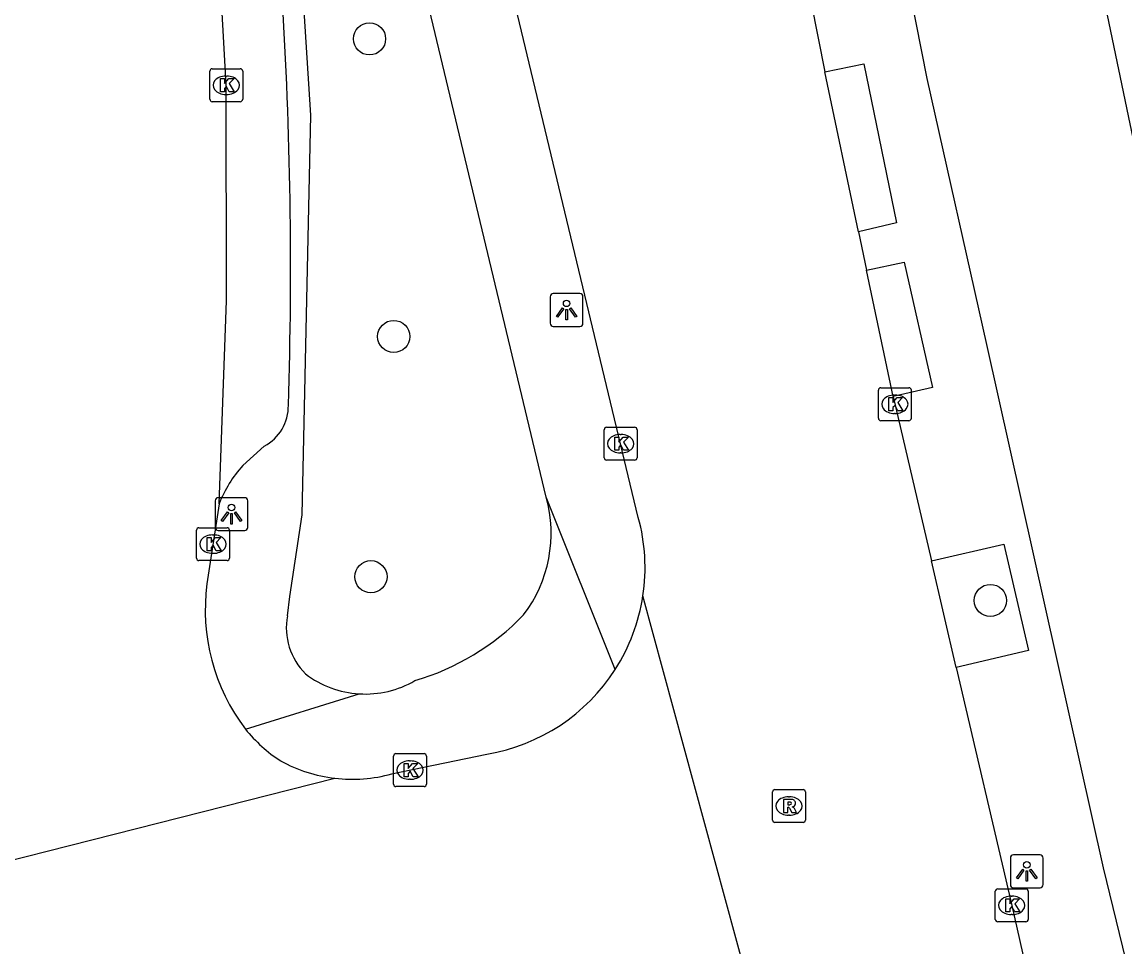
# Model space of a CAD drawing. Extents: x 162990 to 165007, y 383433 to 384336.
# Drawn here: x 164263.9 to 164297.42, y 384138.06 to 384166.18 of the extents above; entities that cross this region are included whole.
import ezdxf

# ---------------------------------------------------------------- set-up
doc = ezdxf.new("R2010")
doc.units = 0
for name, color, linetype in [('IMGEO_Boom', 7, 'Continuous'), ('IMGEO_Kolk', 7, 'Continuous'), ('IMGEO_Lichtpunt', 7, 'Continuous'), ('IMGEO_Pand', 7, 'Continuous'), ('IMGEO_Rijbaan_lokaal_open', 7, 'Continuous'), ('IMGEO_Rioolput', 7, 'Continuous'), ('IMGEO_Voetpad_open', 7, 'Continuous')]:
    doc.layers.add(name, color=color, linetype=linetype)

msp = doc.modelspace()

# ---------------------------------------------------------------- linework, layer by layer
at = {"layer": 'IMGEO_Boom'}
for centre in [(164274.459, 384165.668), (164275.194, 384156.621), (164274.501, 384149.317), (164293.331, 384148.596)]:
    msp.add_circle(centre, 0.489, dxfattribs=at)
at = {"layer": 'IMGEO_Kolk'}
for p, q in [((164269.602, 384163.833), (164269.602, 384164.685)), ((164269.677, 384164.759), (164270.529, 384164.759)), ((164270.09, 384164.539), (164270.115, 384164.539)), ((164270.603, 384164.685), (164270.603, 384163.833)), ((164270.113, 384163.979), (164270.088, 384163.979)), ((164270.529, 384163.759), (164269.677, 384163.759)), ((164289.927, 384154.135), (164289.927, 384154.987)), ((164290.002, 384155.061), (164290.854, 384155.061)), ((164290.415, 384154.841), (164290.44, 384154.841)), ((164290.928, 384154.987), (164290.928, 384154.135)), ((164290.854, 384154.061), (164290.002, 384154.061)), ((164290.438, 384154.281), (164290.413, 384154.281)), ((164281.59, 384152.935), (164281.59, 384153.787)), ((164281.665, 384153.861), (164282.517, 384153.861)), ((164282.591, 384153.787), (164282.591, 384152.935)), ((164282.078, 384153.641), (164282.103, 384153.641)), ((164282.101, 384153.081), (164282.076, 384153.081)), ((164282.517, 384152.861), (164281.665, 384152.861)), ((164269.199, 384149.882), (164269.199, 384150.734)), ((164269.274, 384150.808), (164270.126, 384150.808)), ((164270.2, 384150.734), (164270.2, 384149.882)), ((164269.687, 384150.588), (164269.712, 384150.588)), ((164270.126, 384149.808), (164269.274, 384149.808)), ((164269.71, 384150.028), (164269.685, 384150.028)), ((164275.187, 384143.012), (164275.187, 384143.864)), ((164275.262, 384143.938), (164276.114, 384143.938)), ((164275.675, 384143.718), (164275.7, 384143.718)), ((164276.188, 384143.864), (164276.188, 384143.012)), ((164275.698, 384143.158), (164275.673, 384143.158)), ((164276.114, 384142.938), (164275.262, 384142.938)), ((164293.48, 384138.901), (164293.48, 384139.753)), ((164293.555, 384139.827), (164294.407, 384139.827)), ((164294.481, 384139.753), (164294.481, 384138.901)), ((164293.968, 384139.607), (164293.993, 384139.607)), ((164293.991, 384139.047), (164293.966, 384139.047)), ((164294.407, 384138.827), (164293.555, 384138.827))]:
    msp.add_line(p, q, dxfattribs=at)
for points in [[(164269.602, 384163.833), (164269.602, 384164.685)], [(164269.677, 384164.759), (164270.529, 384164.759)], [(164269.923, 384164.459), (164270.046, 384164.459), (164270.046, 384164.308), (164270.176, 384164.459), (164270.34, 384164.459), (164270.194, 384164.308), (164270.347, 384164.059), (164270.195, 384164.059), (164270.11, 384164.223), (164270.046, 384164.156), (164270.046, 384164.059), (164269.923, 384164.059), (164269.923, 384164.459)], [(164270.603, 384164.685), (164270.603, 384163.833)], [(164270.529, 384163.759), (164269.677, 384163.759)], [(164289.927, 384154.135), (164289.927, 384154.987)], [(164290.002, 384155.061), (164290.854, 384155.061)], [(164290.248, 384154.761), (164290.371, 384154.761), (164290.371, 384154.61), (164290.501, 384154.761), (164290.665, 384154.761), (164290.519, 384154.61), (164290.672, 384154.361), (164290.52, 384154.361), (164290.435, 384154.525), (164290.371, 384154.458), (164290.371, 384154.361), (164290.248, 384154.361), (164290.248, 384154.761)], [(164290.928, 384154.987), (164290.928, 384154.135)], [(164290.854, 384154.061), (164290.002, 384154.061)], [(164281.59, 384152.935), (164281.59, 384153.787)], [(164281.665, 384153.861), (164282.517, 384153.861)], [(164282.591, 384153.787), (164282.591, 384152.935)], [(164281.911, 384153.561), (164282.034, 384153.561), (164282.034, 384153.41), (164282.164, 384153.561), (164282.328, 384153.561), (164282.182, 384153.41), (164282.335, 384153.161), (164282.183, 384153.161), (164282.098, 384153.325), (164282.034, 384153.258), (164282.034, 384153.161), (164281.911, 384153.161), (164281.911, 384153.561)], [(164282.517, 384152.861), (164281.665, 384152.861)], [(164269.199, 384149.882), (164269.199, 384150.734)], [(164269.274, 384150.808), (164270.126, 384150.808)], [(164270.2, 384150.734), (164270.2, 384149.882)], [(164269.52, 384150.508), (164269.643, 384150.508), (164269.643, 384150.357), (164269.773, 384150.508), (164269.937, 384150.508), (164269.791, 384150.357), (164269.944, 384150.108), (164269.792, 384150.108), (164269.707, 384150.272), (164269.643, 384150.205), (164269.643, 384150.108), (164269.52, 384150.108), (164269.52, 384150.508)], [(164270.126, 384149.808), (164269.274, 384149.808)], [(164275.187, 384143.012), (164275.187, 384143.864)], [(164275.262, 384143.938), (164276.114, 384143.938)], [(164276.188, 384143.864), (164276.188, 384143.012)], [(164275.508, 384143.638), (164275.631, 384143.638), (164275.631, 384143.487), (164275.761, 384143.638), (164275.925, 384143.638), (164275.779, 384143.487), (164275.932, 384143.238), (164275.78, 384143.238), (164275.695, 384143.402), (164275.631, 384143.335), (164275.631, 384143.238), (164275.508, 384143.238), (164275.508, 384143.638)], [(164276.114, 384142.938), (164275.262, 384142.938)], [(164293.48, 384138.901), (164293.48, 384139.753)], [(164293.555, 384139.827), (164294.407, 384139.827)], [(164294.481, 384139.753), (164294.481, 384138.901)], [(164293.801, 384139.527), (164293.924, 384139.527), (164293.924, 384139.376), (164294.054, 384139.527), (164294.218, 384139.527), (164294.072, 384139.376), (164294.225, 384139.127), (164294.073, 384139.127), (164293.988, 384139.291), (164293.924, 384139.224), (164293.924, 384139.127), (164293.801, 384139.127), (164293.801, 384139.527)], [(164294.407, 384138.827), (164293.555, 384138.827)]]:
    msp.add_lwpolyline(points, dxfattribs=at)
for centre, start, end in [((164269.679, 384164.683), 91.552, 178.448), ((164269.679, 384164.683), 91.552, 178.448), ((164270.527, 384164.683), 1.552, 88.448), ((164270.527, 384164.683), 1.552, 88.448), ((164269.679, 384163.835), 181.552, 268.448), ((164269.679, 384163.835), 181.552, 268.448), ((164270.527, 384163.835), 271.552, 358.448), ((164270.527, 384163.835), 271.552, 358.448), ((164290.004, 384154.985), 91.552, 178.448), ((164290.004, 384154.985), 91.552, 178.448), ((164290.852, 384154.985), 1.552, 88.448), ((164290.852, 384154.985), 1.552, 88.448), ((164290.004, 384154.137), 181.552, 268.448), ((164290.004, 384154.137), 181.552, 268.448), ((164290.852, 384154.137), 271.552, 358.448), ((164290.852, 384154.137), 271.552, 358.448), ((164281.667, 384153.785), 91.552, 178.448), ((164281.667, 384153.785), 91.552, 178.448), ((164282.515, 384153.785), 1.552, 88.448), ((164282.515, 384153.785), 1.552, 88.448), ((164281.667, 384152.937), 181.552, 268.448), ((164281.667, 384152.937), 181.552, 268.448), ((164282.515, 384152.937), 271.552, 358.448), ((164282.515, 384152.937), 271.552, 358.448), ((164269.276, 384150.732), 91.552, 178.448), ((164269.276, 384150.732), 91.552, 178.448), ((164270.124, 384150.732), 1.552, 88.448), ((164270.124, 384150.732), 1.552, 88.448), ((164269.276, 384149.884), 181.552, 268.448), ((164269.276, 384149.884), 181.552, 268.448), ((164270.124, 384149.884), 271.552, 358.448), ((164270.124, 384149.884), 271.552, 358.448), ((164275.264, 384143.862), 91.552, 178.448), ((164275.264, 384143.862), 91.552, 178.448), ((164276.112, 384143.862), 1.552, 88.448), ((164276.112, 384143.862), 1.552, 88.448), ((164275.264, 384143.014), 181.552, 268.448), ((164275.264, 384143.014), 181.552, 268.448), ((164276.112, 384143.014), 271.552, 358.448), ((164276.112, 384143.014), 271.552, 358.448), ((164293.557, 384139.751), 91.552, 178.448), ((164293.557, 384139.751), 91.552, 178.448), ((164294.405, 384139.751), 1.552, 88.448), ((164294.405, 384139.751), 1.552, 88.448), ((164293.557, 384138.903), 181.552, 268.448), ((164293.557, 384138.903), 181.552, 268.448), ((164294.405, 384138.903), 271.552, 358.448), ((164294.405, 384138.903), 271.552, 358.448)]:
    msp.add_arc(centre, 0.0765, start, end, dxfattribs=at)
for centre, major_axis, ratio, start_param, end_param in [((164270.089, 384164.259), (-0.387, 0.002), 0.722429, 4.712389, 7.853982), ((164270.114, 384164.259), (-0.39, 0.002), 0.717154, 1.570796, 4.712389), ((164290.414, 384154.561), (-0.387, 0.002), 0.722429, 4.712389, 7.853982), ((164290.439, 384154.561), (-0.39, 0.002), 0.717154, 1.570796, 4.712389), ((164282.077, 384153.361), (-0.387, 0.002), 0.722429, 4.712389, 7.853982), ((164282.102, 384153.361), (-0.39, 0.002), 0.717154, 1.570796, 4.712389), ((164269.686, 384150.308), (-0.387, 0.002), 0.722429, 4.712389, 7.853982), ((164269.711, 384150.308), (-0.39, 0.002), 0.717154, 1.570796, 4.712389), ((164275.674, 384143.438), (-0.387, 0.002), 0.722429, 4.712389, 7.853982), ((164275.699, 384143.438), (-0.39, 0.002), 0.717154, 1.570796, 4.712389), ((164293.967, 384139.327), (-0.387, 0.002), 0.722429, 4.712389, 7.853982), ((164293.992, 384139.327), (-0.39, 0.002), 0.717154, 1.570796, 4.712389)]:
    msp.add_ellipse(centre, major_axis=major_axis, ratio=ratio, start_param=start_param, end_param=end_param, dxfattribs=at)
at = {"layer": 'IMGEO_Lichtpunt'}
for p, q in [((164279.95, 384157.83), (164279.95, 384157.023)), ((164279.95, 384157.83), (164279.95, 384157.023)), ((164280.852, 384157.925), (164280.044, 384157.925)), ((164280.852, 384157.925), (164280.044, 384157.925)), ((164280.946, 384157.023), (164280.946, 384157.83)), ((164280.946, 384157.023), (164280.946, 384157.83)), ((164280.044, 384156.929), (164280.852, 384156.929)), ((164280.044, 384156.929), (164280.852, 384156.929)), ((164270.666, 384151.719), (164269.858, 384151.719)), ((164270.666, 384151.719), (164269.858, 384151.719)), ((164269.764, 384151.624), (164269.764, 384150.817)), ((164269.764, 384151.624), (164269.764, 384150.817)), ((164270.76, 384150.817), (164270.76, 384151.624)), ((164270.76, 384150.817), (164270.76, 384151.624)), ((164269.858, 384150.723), (164270.666, 384150.723)), ((164269.858, 384150.723), (164270.666, 384150.723)), ((164293.939, 384140.763), (164293.939, 384139.956)), ((164293.939, 384140.763), (164293.939, 384139.956)), ((164294.841, 384140.858), (164294.033, 384140.858)), ((164294.841, 384140.858), (164294.033, 384140.858)), ((164294.935, 384139.956), (164294.935, 384140.763)), ((164294.935, 384139.956), (164294.935, 384140.763)), ((164294.033, 384139.862), (164294.841, 384139.862)), ((164294.033, 384139.862), (164294.841, 384139.862))]:
    msp.add_line(p, q, dxfattribs=at)
for points in [[(164280.324, 384157.494), (164280.363, 384157.466), (164280.175, 384157.204), (164280.137, 384157.231), (164280.324, 384157.494)], [(164280.426, 384157.446), (164280.473, 384157.446), (164280.473, 384157.124), (164280.426, 384157.124), (164280.426, 384157.446)], [(164280.536, 384157.466), (164280.574, 384157.493), (164280.761, 384157.231), (164280.722, 384157.203), (164280.536, 384157.466)], [(164270.138, 384151.288), (164270.177, 384151.26), (164269.989, 384150.998), (164269.951, 384151.025), (164270.138, 384151.288)], [(164270.24, 384151.24), (164270.287, 384151.24), (164270.287, 384150.918), (164270.24, 384150.918), (164270.24, 384151.24)], [(164270.35, 384151.26), (164270.388, 384151.287), (164270.575, 384151.025), (164270.536, 384150.997), (164270.35, 384151.26)], [(164294.313, 384140.427), (164294.352, 384140.399), (164294.164, 384140.137), (164294.126, 384140.164), (164294.313, 384140.427)], [(164294.415, 384140.379), (164294.462, 384140.379), (164294.462, 384140.057), (164294.415, 384140.057), (164294.415, 384140.379)], [(164294.525, 384140.399), (164294.563, 384140.426), (164294.75, 384140.164), (164294.711, 384140.136), (164294.525, 384140.399)]]:
    msp.add_lwpolyline(points, dxfattribs=at)
for centre in [(164280.449, 384157.628), (164270.263, 384151.422), (164294.438, 384140.561)]:
    msp.add_circle(centre, 0.0994, dxfattribs=at)
for centre, start, end in [((164280.044, 384157.83), 90, 180), ((164280.044, 384157.83), 90, 180), ((164280.852, 384157.83), 0, 90), ((164280.852, 384157.83), 0, 90), ((164280.044, 384157.023), 180, 270), ((164280.044, 384157.023), 180, 270), ((164280.852, 384157.023), 270, 0), ((164280.852, 384157.023), 270, 360), ((164269.858, 384151.624), 90, 180), ((164269.858, 384151.624), 90, 180), ((164270.666, 384151.624), 0, 90), ((164270.666, 384151.624), 0, 90), ((164269.858, 384150.817), 180, 270), ((164269.858, 384150.817), 180, 270), ((164270.666, 384150.817), 270, 0), ((164270.666, 384150.817), 270, 360), ((164294.033, 384140.763), 90, 180), ((164294.033, 384140.763), 90, 180), ((164294.841, 384140.763), 0, 90), ((164294.841, 384140.763), 0, 90), ((164294.033, 384139.956), 180, 270), ((164294.033, 384139.956), 180, 270), ((164294.841, 384139.956), 270, 0), ((164294.841, 384139.956), 270, 360)]:
    msp.add_arc(centre, 0.0946, start, end, dxfattribs=at)
at = {"layer": 'IMGEO_Pand'}
msp.add_lwpolyline([(164305.282, 384126.16), (164296.446, 384168.542)], dxfattribs=at)
at = {"layer": 'IMGEO_Rijbaan_lokaal_open'}
for points in [[(164282.629, 384151.118), (164271.917, 384195.775), (164264.967, 384221.376)], [(164269.886, 384151.534), (164270.113, 384157.7), (164270.102, 384164.282), (164269.805, 384169.553), (164269.268, 384174.387), (164268.238, 384180.741)], [(164285.193, 384180.381), (164288.3, 384164.665)], [(164289.321, 384159.803), (164288.3, 384164.665)], [(164289.321, 384159.803), (164289.565, 384158.641)], [(164290.373, 384154.797), (164289.565, 384158.641)], [(164290.373, 384154.797), (164291.539, 384149.798)], [(164269.886, 384151.534), (164269.516, 384149.102)], [(164292.295, 384146.556), (164291.539, 384149.798)], [(164287.477, 384131.405), (164282.769, 384148.733)], [(164292.295, 384146.556), (164293.981, 384139.327), (164295.367, 384133.159)], [(164275.131, 384143.322), (164278.024, 384143.927)], [(164255.268, 384138.596), (164273.406, 384143.192)]]:
    msp.add_lwpolyline(points, dxfattribs=at)
for centre, radius, start, end in [((164277.074, 384149.595), 5.76, 351.3905, 15.3283), ((164275.46, 384148.314), 5.996, 172.4464, 217.2322), ((164277.076, 384149.602), 5.759, 327.3888, 351.325), ((164277.088, 384149.597), 5.747, 279.3791, 327.3686), ((164274.253, 384147.552), 4.576, 218.7818, 236.943), ((164273.929, 384147.687), 4.526, 241.3172, 263.3625), ((164273.934, 384147.696), 4.535, 263.3139, 285.3057)]:
    msp.add_arc(centre, radius, start, end, dxfattribs=at)
at = {"layer": 'IMGEO_Rioolput'}
for p, q in [((164286.709, 384141.921), (164286.709, 384142.773)), ((164286.784, 384142.847), (164287.636, 384142.847)), ((164287.71, 384142.773), (164287.71, 384141.921)), ((164287.197, 384142.627), (164287.222, 384142.627)), ((164287.22, 384142.067), (164287.195, 384142.067)), ((164287.636, 384141.847), (164286.784, 384141.847))]:
    msp.add_line(p, q, dxfattribs=at)
for points in [[(164286.709, 384141.921), (164286.709, 384142.773)], [(164286.784, 384142.847), (164287.636, 384142.847)], [(164287.71, 384142.773), (164287.71, 384141.921)], [(164287.298, 384142.545), (164287.046, 384142.547), (164287.046, 384142.147)], [(164287.224, 384142.466), (164287.17, 384142.466), (164287.17, 384142.385)], [(164287.17, 384142.385), (164287.222, 384142.385)], [(164287.046, 384142.147), (164287.17, 384142.147), (164287.17, 384142.309), (164287.181, 384142.309)], [(164287.228, 384142.28), (164287.299, 384142.147), (164287.439, 384142.147), (164287.374, 384142.273)], [(164287.636, 384141.847), (164286.784, 384141.847)]]:
    msp.add_lwpolyline(points, dxfattribs=at)
for centre, radius, start, end in [((164286.786, 384142.771), 0.0765, 91.552, 178.448), ((164286.786, 384142.771), 0.0765, 91.552, 178.448), ((164287.634, 384142.771), 0.0765, 1.552, 88.448), ((164287.634, 384142.771), 0.0765, 1.552, 88.448), ((164287.206, 384142.574), 0.19, 274.7715, 282.9687), ((164287.23, 384142.37), 0.0964, 77.0061, 93.1865), ((164287.244, 384142.427), 0.0378, 276.6634, 79.6772), ((164287.297, 384142.435), 0.109, 350.3612, 89.416), ((164287.295, 384142.435), 0.112, 277.5842, 350.9817), ((164287.279, 384142.22), 0.108, 29.5134, 73.7905), ((164287.18, 384142.256), 0.0533, 26.0293, 88.6989), ((164286.786, 384141.923), 0.0765, 181.552, 268.448), ((164286.786, 384141.923), 0.0765, 181.552, 268.448), ((164287.634, 384141.923), 0.0765, 271.552, 358.448), ((164287.634, 384141.923), 0.0765, 271.552, 358.448)]:
    msp.add_arc(centre, radius, start, end, dxfattribs=at)
for centre, major_axis, ratio, start_param, end_param in [((164287.196, 384142.347), (-0.387, 0.002), 0.722429, 4.712389, 7.853982), ((164287.221, 384142.347), (-0.39, 0.002), 0.717154, 1.570796, 4.712389)]:
    msp.add_ellipse(centre, major_axis=major_axis, ratio=ratio, start_param=start_param, end_param=end_param, dxfattribs=at)
at = {"layer": 'IMGEO_Voetpad_open'}
for points in [[(164279.829, 384151.74), (164269.173, 384196.228), (164265.331, 384210.398)], [(164271.962, 384148.128), (164272.034, 384148.712), (164272.414, 384151.199), (164272.677, 384163.35), (164272.274, 384169.542), (164271.311, 384177.619), (164270.949, 384178.573), (164270.369, 384179.413), (164269.071, 384180.496), (164268.767, 384181.12), (164266.623, 384191.243), (164263.373, 384204.511)], [(164288.313, 384180.115), (164291.397, 384164.464), (164293.215, 384156.373), (164296.763, 384140.464), (164300.887, 384123.541)], [(164288.3, 384164.665), (164289.48, 384164.912), (164290.482, 384160.079), (164289.321, 384159.803)], [(164289.565, 384158.641), (164290.708, 384158.884), (164291.567, 384155.071), (164290.373, 384154.797)], [(164271.259, 384153.283), (164270.602, 384152.696)], [(164281.927, 384146.498), (164279.829, 384151.74)], [(164291.539, 384149.798), (164293.737, 384150.308), (164294.495, 384147.079), (164292.295, 384146.556)], [(164270.686, 384144.686), (164274.144, 384145.756)]]:
    msp.add_lwpolyline(points, dxfattribs=at)
for centre, radius, start, end in [((164141.245, 384158.742), 130.814, 358.15525, 3.62549), ((164270.588, 384154.515), 1.403, 298.576, 0.6375), ((164273.465, 384150.13), 3.844, 138.1343, 158.5847), ((164275.872, 384150.64), 4.107, 322.7874, 15.5411), ((164273.914, 384147.77), 1.985, 169.6043, 225.1296), ((164273.702, 384153.425), 7.574, 286.3736, 315.9202), ((164274.333, 384148.754), 3.004, 232.7485, 266.4016), ((164274.33, 384148.74), 2.989, 266.4374, 300.2774)]:
    msp.add_arc(centre, radius, start, end, dxfattribs=at)

doc.saveas('drawing.dxf')
